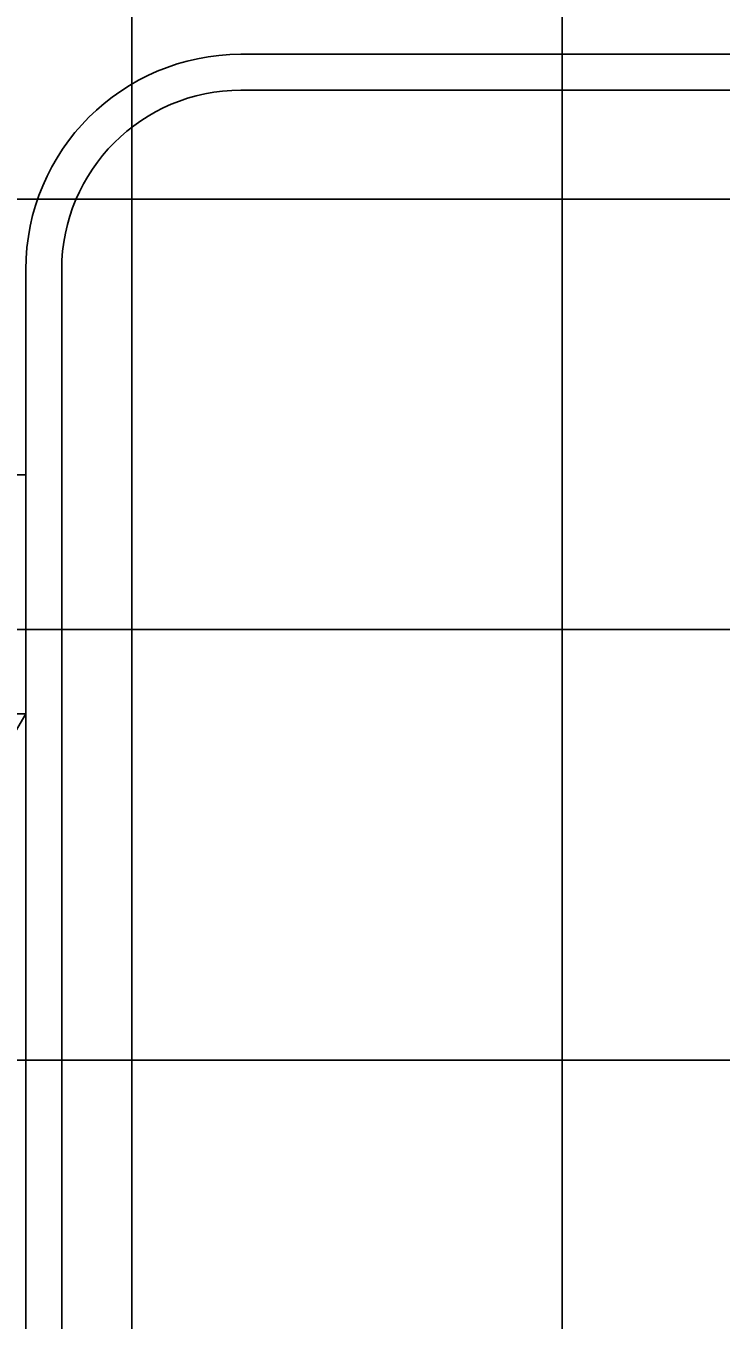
# Model space of a CAD drawing. Extents: x 2193008 to 2198143, y 1236112 to 1237864.
# Drawn here: x 2196136.22 to 2196139.44, y 1237296.9 to 1237302.91 of the extents above; entities that cross this region are included whole.
import ezdxf

# ---------------------------------------------------------------- set-up
doc = ezdxf.new("R2010")
doc.units = 0
for name, color, linetype in [('GSCOLORFILL', 7, 'Continuous'), ('GSDIMS', 7, 'Continuous'), ('M-ROADS', 7, 'Continuous')]:
    doc.layers.add(name, color=color, linetype=linetype)

msp = doc.modelspace()

# ---------------------------------------------------------------- linework, layer by layer
at = {"layer": 'GSCOLORFILL'}
for p, q in [((2196152.199, 1237302.7782), (2196137.214, 1237302.7782)), ((2196137.214, 1237302.6117), (2196152.199, 1237302.6117)), ((2196136.215, 1237301.7792), (2196136.215, 1237293.7872)), ((2196136.3815, 1237293.7872), (2196136.3815, 1237301.7792))]:
    msp.add_line(p, q, dxfattribs=at)
for radius in [0.999, 0.8325]:
    msp.add_arc((2196137.214, 1237301.7792), radius, 90, 180, dxfattribs=at)
at = {"layer": 'GSDIMS'}
for p, q in [((2196096.0795, 1237300.8249), (2196136.215, 1237300.8249)), ((2196129.2022, 1237299.7145), (2196136.215, 1237299.7145)), ((2196136.215, 1237299.7145), (2196133.9365, 1237295.852))]:
    msp.add_line(p, q, dxfattribs=at)
at = {"layer": 'M-ROADS'}
for p, q in [((2196136.7065, 1237258.1062), (2196136.7065, 1237318.1062)), ((2196138.7065, 1237258.1062), (2196138.7065, 1237318.1062)), ((2196074.7065, 1237302.1062), (2196204.7065, 1237302.1062)), ((2196074.7065, 1237300.1062), (2196204.7065, 1237300.1062)), ((2196074.7065, 1237298.1062), (2196204.7065, 1237298.1062))]:
    msp.add_line(p, q, dxfattribs=at)

doc.saveas('drawing.dxf')
